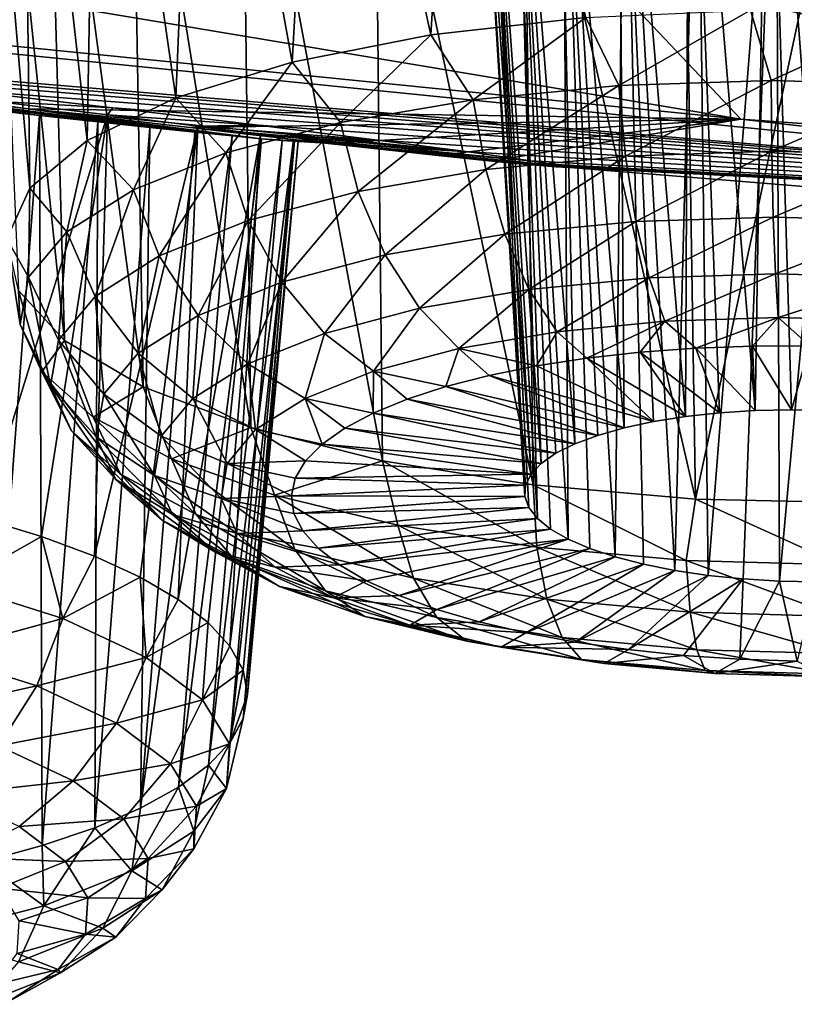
# Model space of a CAD drawing. Header units: metres. Extents: x -92 to 264, y -100 to 50.
# Tile 398 of 656: x 185.43 to 186.82, y -28.74 to -26.98. Entities that reach past the tile are written whole.
import ezdxf

# ---------------------------------------------------------------- set-up
doc = ezdxf.new("R2010")
doc.units = ezdxf.units.M
doc.layers.add('solid_21062050_01', color=7, linetype='CONTINUOUS')

msp = doc.modelspace()

# ---------------------------------------------------------------- linework, layer by layer
at = {"layer": 'solid_21062050_01'}
for points in [[(185.748489, -26.128429, 202.562164), (185.968521, -26.118776, 202.364853), (185.915695, -27.054358, 202.18454)], [(185.968521, -26.118776, 202.364853), (186.164124, -27.005592, 202.024109), (185.915695, -27.054358, 202.18454)], [(185.968521, -26.118776, 202.364853), (186.21933, -26.117603, 202.213898), (186.164124, -27.005592, 202.024109)], [(186.21933, -26.117603, 202.213898), (186.441971, -26.974184, 201.916199), (186.164124, -27.005592, 202.024109)], [(185.567154, -26.146442, 202.800995), (185.748489, -26.128429, 202.562164), (185.707535, -27.118345, 202.390472)], [(185.748489, -26.128429, 202.562164), (185.915695, -27.054358, 202.18454), (185.707535, -27.118345, 202.390472)], [(185.43277, -26.172544, 203.074738), (185.567154, -26.146442, 202.800995), (185.548767, -27.194761, 202.632935)], [(185.567154, -26.146442, 202.800995), (185.707535, -27.118345, 202.390472), (185.548767, -27.194761, 202.632935)], [(185.35376, -26.205732, 203.371307), (185.43277, -26.172544, 203.074738), (185.44632, -27.280266, 202.901306)], [(185.43277, -26.172544, 203.074738), (185.548767, -27.194761, 202.632935), (185.44632, -27.280266, 202.901306)], [(185.35376, -26.205732, 203.371307), (185.44632, -27.280266, 202.901306), (185.404678, -27.37112, 203.183884)], [(186.307297, -26.276623, 203.303757), (186.255814, -26.291506, 203.445511), (186.362167, -27.77314, 202.926529)], [(186.390289, -26.266417, 203.179047), (186.307297, -26.276623, 203.303757), (186.422424, -27.738194, 202.816132)], [(186.307297, -26.276623, 203.303757), (186.388504, -27.755016, 202.869461), (186.422424, -27.738194, 202.816132)], [(186.307297, -26.276623, 203.303757), (186.362167, -27.77314, 202.926529), (186.388504, -27.755016, 202.869461)], [(186.4991, -26.261349, 203.078262), (186.390289, -26.266417, 203.179047), (186.510574, -27.709579, 202.724228)], [(186.390289, -26.266417, 203.179047), (186.463348, -27.722961, 202.767441), (186.510574, -27.709579, 202.724228)], [(186.390289, -26.266417, 203.179047), (186.422424, -27.738194, 202.816132), (186.463348, -27.722961, 202.767441)], [(186.4991, -26.261349, 203.078262), (186.563309, -27.698277, 202.687225), (186.620636, -27.689245, 202.657074)], [(186.627289, -26.261614, 203.006393), (186.4991, -26.261349, 203.078262), (186.620636, -27.689245, 202.657074)], [(186.4991, -26.261349, 203.078262), (186.510574, -27.709579, 202.724228), (186.563309, -27.698277, 202.687225)], [(186.627289, -26.261614, 203.006393), (186.620636, -27.689245, 202.657074), (186.68158, -27.682642, 202.634293)], [(186.627289, -26.261614, 203.006393), (186.68158, -27.682642, 202.634293), (186.745087, -27.678576, 202.619247)], [(186.767776, -26.26717, 202.966949), (186.627289, -26.261614, 203.006393), (186.745087, -27.678576, 202.619247)], [(186.767776, -26.26717, 202.966949), (186.745087, -27.678576, 202.619247), (186.810104, -27.677118, 202.612228)], [(186.767776, -26.26717, 202.966949), (186.810104, -27.677118, 202.612228), (186.875488, -27.678295, 202.613327)], [(186.912888, -26.277699, 202.961975), (186.767776, -26.26717, 202.966949), (186.875488, -27.678295, 202.613327)], [(185.375748, -26.287018, 203.976608), (185.425644, -27.463356, 203.468277), (185.508301, -27.552942, 203.742096)], [(185.474808, -26.33182, 204.260406), (185.375748, -26.287018, 203.976608), (185.508301, -27.552942, 203.742096)], [(186.255814, -26.291506, 203.445511), (186.239685, -26.310093, 203.595078), (186.343887, -27.792257, 202.986343)], [(186.255814, -26.291506, 203.445511), (186.343887, -27.792257, 202.986343), (186.362167, -27.77314, 202.926529)], [(186.239685, -26.310093, 203.595078), (186.333939, -27.812037, 203.047897), (186.343887, -27.792257, 202.986343)], [(186.239685, -26.310093, 203.595078), (186.332535, -27.83214, 203.110123), (186.333939, -27.812037, 203.047897)], [(186.239685, -26.310093, 203.595078), (186.259811, -26.331219, 203.742783), (186.332535, -27.83214, 203.110123)], [(185.474808, -26.33182, 204.260406), (185.508301, -27.552942, 203.742096), (185.649063, -27.63596, 203.993347)], [(185.62709, -26.377054, 204.516449), (185.474808, -26.33182, 204.260406), (185.649063, -27.63596, 203.993347)], [(186.259811, -26.331219, 203.742783), (186.339661, -27.852224, 203.171951), (186.332535, -27.83214, 203.110123)], [(186.259811, -26.331219, 203.742783), (186.355225, -27.871946, 203.23233), (186.339661, -27.852224, 203.171951)], [(186.259811, -26.331219, 203.742783), (186.314499, -26.353582, 203.879776), (186.355225, -27.871946, 203.23233)], [(181.964432, -26.361462, 223.280502), (182.433807, -26.725294, 219.549911), (186.719757, -27.156485, 220.747589)], [(186.372299, -26.788834, 224.467575), (181.964432, -26.361462, 223.280502), (186.719757, -27.156485, 220.747589)], [(186.314499, -26.353582, 203.879776), (186.378937, -27.890968, 203.290237), (186.355225, -27.871946, 203.23233)], [(186.314499, -26.353582, 203.879776), (186.4104, -27.908966, 203.344666), (186.378937, -27.890968, 203.290237)], [(186.314499, -26.353582, 203.879776), (186.400009, -26.375856, 203.998123), (186.4104, -27.908966, 203.344666)], [(185.62709, -26.377054, 204.516449), (185.649063, -27.63596, 203.993347), (185.841751, -27.708784, 204.211075)], [(185.825974, -26.421064, 204.735214), (185.62709, -26.377054, 204.516449), (185.841751, -27.708784, 204.211075)], [(186.400009, -26.375856, 203.998123), (186.449081, -27.925632, 203.394699), (186.4104, -27.908966, 203.344666)], [(186.400009, -26.375856, 203.998123), (186.494308, -27.94068, 203.439484), (186.449081, -27.925632, 203.394699)], [(186.400009, -26.375856, 203.998123), (186.511017, -26.396818, 204.0914), (186.494308, -27.94068, 203.439484)], [(186.511017, -26.396818, 204.0914), (186.545319, -27.953854, 203.478241), (186.494308, -27.94068, 203.439484)], [(186.511017, -26.396818, 204.0914), (186.601242, -27.964926, 203.5103), (186.545319, -27.953854, 203.478241)], [(186.511017, -26.396818, 204.0914), (186.641098, -26.415314, 204.154648), (186.601242, -27.964926, 203.5103)], [(186.641098, -26.415314, 204.154648), (186.661118, -27.973707, 203.535141), (186.601242, -27.964926, 203.5103)], [(186.78299, -26.430351, 204.18454), (186.661118, -27.973707, 203.535141), (186.641098, -26.415314, 204.154648)], [(185.825974, -26.421064, 204.735214), (185.841751, -27.708784, 204.211075), (186.077942, -27.76823, 204.385727)], [(186.063461, -26.462265, 204.90892), (185.825974, -26.421064, 204.735214), (186.077942, -27.76823, 204.385727)], [(186.78299, -26.430351, 204.18454), (186.723907, -27.980049, 203.552307), (186.661118, -27.973707, 203.535141)], [(186.78299, -26.430351, 204.18454), (186.788544, -27.983841, 203.561523), (186.723907, -27.980049, 203.552307)], [(186.78299, -26.430351, 204.18454), (186.92897, -26.441076, 204.179291), (186.788544, -27.983841, 203.561523)], [(186.92897, -26.441076, 204.179291), (186.853928, -27.985018, 203.562637), (186.788544, -27.983841, 203.561523)], [(186.063461, -26.462265, 204.90892), (186.347336, -27.811703, 204.509705), (186.330475, -26.499195, 205.031479)], [(186.063461, -26.462265, 204.90892), (186.077942, -27.76823, 204.385727), (186.347336, -27.811703, 204.509705)], [(190.330307, -26.473469, 228.840424), (186.372299, -26.788834, 224.467575), (190.866577, -27.096048, 225.320892)], [(186.330475, -26.499195, 205.031479), (186.347336, -27.811703, 204.509705), (186.638153, -27.837299, 204.577576)], [(186.617188, -26.530535, 205.098541), (186.330475, -26.499195, 205.031479), (186.638153, -27.837299, 204.577576)], [(186.913132, -26.555099, 205.107513), (186.617188, -26.530535, 205.098541), (186.638153, -27.837299, 204.577576)], [(186.913132, -26.555099, 205.107513), (186.638153, -27.837299, 204.577576), (186.937668, -27.843903, 204.586365)], [(189.745895, -27.197973, 209.440659), (186.429916, -26.875292, 208.544373), (188.372284, -26.643406, 204.947784)], [(185.442963, -27.13801, 217.785263), (186.719757, -27.156485, 220.747589), (182.433807, -26.725294, 219.549911)], [(185.124756, -27.101055, 217.962631), (185.442963, -27.13801, 217.785263), (182.433807, -26.725294, 219.549911)], [(186.372299, -26.788834, 224.467575), (186.719757, -27.156485, 220.747589), (191.096008, -27.466589, 221.608932)], [(190.866577, -27.096048, 225.320892), (186.372299, -26.788834, 224.467575), (191.096008, -27.466589, 221.608932)], [(188.480667, -27.348284, 213.223099), (184.763245, -26.973919, 212.183273), (186.429916, -26.875292, 208.544373)], [(188.480667, -27.348284, 213.223099), (186.429916, -26.875292, 208.544373), (189.745895, -27.197973, 209.440659)], [(186.500809, -27.096478, 201.886887), (186.441971, -26.974184, 201.916199), (186.737106, -26.961504, 201.86554)], [(186.774185, -27.087557, 201.848694), (186.500809, -27.096478, 201.886887), (186.737106, -26.961504, 201.86554)], [(186.774185, -27.087557, 201.848694), (186.737106, -26.961504, 201.86554), (187.036621, -26.968107, 201.874344)], [(184.32901, -26.996941, 213.906174), (184.763245, -26.973919, 212.183273), (188.480667, -27.348284, 213.223099)], [(186.240326, -27.121725, 201.975067), (186.164124, -27.005592, 202.024109), (186.441971, -26.974184, 201.916199)], [(186.500809, -27.096478, 201.886887), (186.240326, -27.121725, 201.975067), (186.441971, -26.974184, 201.916199)], [(187.049927, -27.095304, 201.861954), (186.774185, -27.087557, 201.848694), (187.036621, -26.968107, 201.874344)], [(184.672882, -27.033237, 213.916946), (184.32901, -26.996941, 213.906174), (188.480667, -27.348284, 213.223099)], [(186.002731, -27.162329, 202.109848), (185.915695, -27.054358, 202.18454), (186.164124, -27.005592, 202.024109)], [(186.240326, -27.121725, 201.975067), (186.002731, -27.162329, 202.109848), (186.164124, -27.005592, 202.024109)], [(184.996658, -27.068401, 213.986954), (184.672882, -27.033237, 213.916946), (188.480667, -27.348284, 213.223099)], [(185.303772, -27.102671, 214.109604), (184.996658, -27.068401, 213.986954), (188.480667, -27.348284, 213.223099)], [(185.797134, -27.216728, 202.286041), (185.707535, -27.118345, 202.390472), (185.915695, -27.054358, 202.18454)], [(186.002731, -27.162329, 202.109848), (185.797134, -27.216728, 202.286041), (185.915695, -27.054358, 202.18454)], [(186.512741, -27.222645, 201.903168), (186.500809, -27.096478, 201.886887), (186.774185, -27.087557, 201.848694)], [(186.512741, -27.222645, 201.903168), (186.774185, -27.087557, 201.848694), (186.775253, -27.214077, 201.866486)], [(186.775253, -27.214077, 201.866486), (186.774185, -27.087557, 201.848694), (187.049927, -27.095304, 201.861954)], [(185.741562, -27.179817, 216.633926), (185.442963, -27.13801, 217.785263), (185.124756, -27.101055, 217.962631)], [(185.463455, -27.14979, 217.023178), (185.124756, -27.101055, 217.962631), (185.348785, -27.137075, 217.131073)], [(185.567978, -27.161257, 216.903534), (185.124756, -27.101055, 217.962631), (185.463455, -27.14979, 217.023178)], [(185.661072, -27.171322, 216.773315), (185.124756, -27.101055, 217.962631), (185.567978, -27.161257, 216.903534)], [(185.741562, -27.179817, 216.633926), (185.124756, -27.101055, 217.962631), (185.661072, -27.171322, 216.773315)], [(185.594849, -27.136255, 214.292725), (185.303772, -27.102671, 214.109604), (188.480667, -27.348284, 213.223099)], [(185.380981, -27.124342, 214.670135), (185.303772, -27.102671, 214.109604), (185.594849, -27.136255, 214.292725)], [(186.262589, -27.246889, 201.987839), (186.240326, -27.121725, 201.975067), (186.500809, -27.096478, 201.886887)], [(186.262589, -27.246889, 201.987839), (186.500809, -27.096478, 201.886887), (186.512741, -27.222645, 201.903168)], [(186.775253, -27.214077, 201.866486), (187.049927, -27.095304, 201.861954), (187.040054, -27.221518, 201.879227)], [(185.631485, -27.282833, 202.496872), (185.548767, -27.194761, 202.632935), (185.707535, -27.118345, 202.390472)], [(185.797134, -27.216728, 202.286041), (185.631485, -27.282833, 202.496872), (185.707535, -27.118345, 202.390472)], [(186.034424, -27.285881, 202.117264), (186.002731, -27.162329, 202.109848), (186.240326, -27.121725, 201.975067)], [(186.034424, -27.285881, 202.117264), (186.240326, -27.121725, 201.975067), (186.262589, -27.246889, 201.987839)], [(185.463455, -27.14979, 217.023178), (185.348785, -27.137075, 217.131073), (185.361923, -28.486586, 216.554077)], [(185.380981, -27.124342, 214.670135), (185.585373, -27.148849, 214.879684), (185.360947, -27.871931, 214.51268)], [(185.380981, -27.124342, 214.670135), (185.594849, -27.136255, 214.292725), (185.585373, -27.148849, 214.879684)], [(185.442963, -27.13801, 217.785263), (186.231964, -27.215298, 215.116058), (185.732544, -27.171516, 217.548645)], [(185.860901, -27.191645, 216.333786), (186.231964, -27.215298, 215.116058), (185.442963, -27.13801, 217.785263)], [(185.442963, -27.13801, 217.785263), (185.732544, -27.171516, 217.548645), (186.719757, -27.156485, 220.747589)], [(185.808456, -27.186623, 216.486801), (185.442963, -27.13801, 217.785263), (185.741562, -27.179817, 216.633926)], [(185.860901, -27.191645, 216.333786), (185.442963, -27.13801, 217.785263), (185.808456, -27.186623, 216.486801)], [(185.585373, -27.148849, 214.879684), (185.594849, -27.136255, 214.292725), (185.854828, -27.16733, 214.529617)], [(185.854828, -27.16733, 214.529617), (185.594849, -27.136255, 214.292725), (188.480667, -27.348284, 213.223099)], [(185.585373, -27.148849, 214.879684), (185.467148, -27.90428, 214.613754), (185.360947, -27.871931, 214.51268)], [(185.463455, -27.14979, 217.023178), (185.361923, -28.486586, 216.554077), (185.468018, -28.457716, 216.451843)], [(185.567978, -27.161257, 216.903534), (185.463455, -27.14979, 217.023178), (185.468018, -28.457716, 216.451843)], [(185.585373, -27.148849, 214.879684), (185.561661, -27.939468, 214.724976), (185.467148, -27.90428, 214.613754)], [(185.585373, -27.148849, 214.879684), (185.746704, -27.169106, 215.127289), (185.561661, -27.939468, 214.724976)], [(185.585373, -27.148849, 214.879684), (185.854828, -27.16733, 214.529617), (185.746704, -27.169106, 215.127289)], [(185.732544, -27.171516, 217.548645), (185.980728, -27.199833, 217.260101), (186.719757, -27.156485, 220.747589)], [(185.980728, -27.199833, 217.260101), (186.177719, -27.221622, 216.929062), (186.719757, -27.156485, 220.747589)], [(186.177719, -27.221622, 216.929062), (186.273376, -27.231682, 216.699249), (186.719757, -27.156485, 220.747589)], [(186.719757, -27.156485, 220.747589), (186.273376, -27.231682, 216.699249), (190.120926, -27.544067, 217.566162)], [(191.096008, -27.466589, 221.608932), (186.719757, -27.156485, 220.747589), (190.120926, -27.544067, 217.566162)], [(185.567978, -27.161257, 216.903534), (185.468018, -28.457716, 216.451843), (185.562439, -28.425625, 216.3396)], [(185.746704, -27.169106, 215.127289), (185.643478, -27.977112, 214.845108), (185.561661, -27.939468, 214.724976)], [(185.661072, -27.171322, 216.773315), (185.567978, -27.161257, 216.903534), (185.562439, -28.425625, 216.3396)], [(185.661072, -27.171322, 216.773315), (185.562439, -28.425625, 216.3396), (185.644135, -28.390661, 216.218597)], [(185.746704, -27.169106, 215.127289), (185.7117, -28.016798, 214.972824), (185.643478, -27.977112, 214.845108)], [(185.741562, -27.179817, 216.633926), (185.661072, -27.171322, 216.773315), (185.644135, -28.390661, 216.218597)], [(185.746704, -27.169106, 215.127289), (185.85939, -27.184275, 215.405304), (185.7117, -28.016798, 214.972824)], [(185.732544, -27.171516, 217.548645), (186.231964, -27.215298, 215.116058), (186.342987, -27.231003, 215.45578)], [(185.732544, -27.171516, 217.548645), (186.342987, -27.231003, 215.45578), (185.980728, -27.199833, 217.260101)], [(185.746704, -27.169106, 215.127289), (185.854828, -27.16733, 214.529617), (186.068619, -27.193916, 214.806198)], [(185.746704, -27.169106, 215.127289), (186.068619, -27.193916, 214.806198), (185.85939, -27.184275, 215.405304)], [(185.83699, -27.338121, 202.286469), (185.797134, -27.216728, 202.286041), (186.002731, -27.162329, 202.109848)], [(185.83699, -27.338121, 202.286469), (186.002731, -27.162329, 202.109848), (186.034424, -27.285881, 202.117264)], [(186.068619, -27.193916, 214.806198), (185.854828, -27.16733, 214.529617), (188.480667, -27.348284, 213.223099)], [(185.808456, -27.186623, 216.486801), (185.741562, -27.179817, 216.633926), (185.644135, -28.390661, 216.218597)], [(185.808456, -27.186623, 216.486801), (185.644135, -28.390661, 216.218597), (185.712234, -28.353209, 216.090118)], [(185.85939, -27.184275, 215.405304), (185.765564, -28.05809, 215.10675), (185.7117, -28.016798, 214.972824)], [(185.860901, -27.191645, 216.333786), (185.808456, -27.186623, 216.486801), (185.712234, -28.353209, 216.090118)], [(185.860901, -27.191645, 216.333786), (185.712234, -28.353209, 216.090118), (185.765961, -28.313679, 215.955612)], [(185.85939, -27.184275, 215.405304), (185.804474, -28.10054, 215.245407), (185.765564, -28.05809, 215.10675)], [(185.898224, -27.194832, 216.177078), (185.860901, -27.191645, 216.333786), (185.765961, -28.313679, 215.955612)], [(185.85939, -27.184275, 215.405304), (185.918625, -27.193548, 215.705643), (185.804474, -28.10054, 215.245407)], [(185.918625, -27.193548, 215.705643), (185.828033, -28.143679, 215.387283), (185.804474, -28.10054, 215.245407)], [(185.918625, -27.193548, 215.705643), (185.835953, -28.187035, 215.530807), (185.828033, -28.143679, 215.387283)], [(185.918625, -27.193548, 215.705643), (185.926834, -27.195732, 215.861328), (185.835953, -28.187035, 215.530807)], [(185.85939, -27.184275, 215.405304), (186.068619, -27.193916, 214.806198), (185.918625, -27.193548, 215.705643)], [(185.898224, -27.194832, 216.177078), (186.231964, -27.215298, 215.116058), (185.860901, -27.191645, 216.333786)], [(185.918625, -27.193548, 215.705643), (186.068619, -27.193916, 214.806198), (186.231964, -27.215298, 215.116058)], [(185.918625, -27.193548, 215.705643), (186.231964, -27.215298, 215.116058), (185.926834, -27.195732, 215.861328)], [(186.231964, -27.215298, 215.116058), (186.068619, -27.193916, 214.806198), (188.480667, -27.348284, 213.223099)], [(185.5121, -27.358101, 202.734253), (185.44632, -27.280266, 202.901306), (185.548767, -27.194761, 202.632935)], [(185.631485, -27.282833, 202.496872), (185.5121, -27.358101, 202.734253), (185.548767, -27.194761, 202.632935)], [(185.898224, -27.194832, 216.177078), (185.765961, -28.313679, 215.955612), (185.804749, -28.272503, 215.816544)], [(185.920151, -27.196178, 216.018951), (185.898224, -27.194832, 216.177078), (185.804749, -28.272503, 215.816544)], [(185.920151, -27.196178, 216.018951), (185.804749, -28.272503, 215.816544), (185.828171, -28.230133, 215.674423)], [(185.926834, -27.195732, 215.861328), (185.828171, -28.230133, 215.674423), (185.835953, -28.187035, 215.530807)], [(185.926834, -27.195732, 215.861328), (185.920151, -27.196178, 216.018951), (185.828171, -28.230133, 215.674423)], [(185.920151, -27.196178, 216.018951), (186.231964, -27.215298, 215.116058), (185.898224, -27.194832, 216.177078)], [(185.926834, -27.195732, 215.861328), (186.231964, -27.215298, 215.116058), (185.920151, -27.196178, 216.018951)], [(185.980728, -27.199833, 217.260101), (186.342987, -27.231003, 215.45578), (186.396393, -27.240133, 215.816559)], [(185.980728, -27.199833, 217.260101), (186.396393, -27.240133, 215.816559), (186.177719, -27.221622, 216.929062)], [(185.677902, -27.401604, 202.488937), (185.631485, -27.282833, 202.496872), (185.797134, -27.216728, 202.286041)], [(185.677902, -27.401604, 202.488937), (185.797134, -27.216728, 202.286041), (185.83699, -27.338121, 202.286469)], [(186.177719, -27.221622, 216.929062), (186.396393, -27.240133, 215.816559), (186.388443, -27.24198, 216.190918)], [(186.177719, -27.221622, 216.929062), (186.388443, -27.24198, 216.190918), (186.273376, -27.231682, 216.699249)], [(186.342987, -27.231003, 215.45578), (186.231964, -27.215298, 215.116058), (188.480667, -27.348284, 213.223099)], [(186.262589, -27.246889, 201.987839), (186.512741, -27.222645, 201.903168), (186.2966, -27.362745, 202.029617)], [(186.512741, -27.222645, 201.903168), (186.531372, -27.339991, 201.95015), (186.2966, -27.362745, 202.029617)], [(186.512741, -27.222645, 201.903168), (186.775253, -27.214077, 201.866486), (186.531372, -27.339991, 201.95015)], [(186.775253, -27.214077, 201.866486), (186.77774, -27.331951, 201.915726), (186.531372, -27.339991, 201.95015)], [(186.775253, -27.214077, 201.866486), (187.040054, -27.221518, 201.879227), (186.77774, -27.331951, 201.915726)], [(187.040054, -27.221518, 201.879227), (187.02626, -27.338932, 201.927673), (186.77774, -27.331951, 201.915726)], [(186.034424, -27.285881, 202.117264), (186.262589, -27.246889, 201.987839), (186.082474, -27.39934, 202.151077)], [(186.262589, -27.246889, 201.987839), (186.2966, -27.362745, 202.029617), (186.082474, -27.39934, 202.151077)], [(186.273376, -27.231682, 216.699249), (186.315384, -27.235857, 216.567108), (188.480667, -27.348284, 213.223099)], [(190.120926, -27.544067, 217.566162), (186.273376, -27.231682, 216.699249), (188.480667, -27.348284, 213.223099)], [(186.273376, -27.231682, 216.699249), (186.388443, -27.24198, 216.190918), (186.315384, -27.235857, 216.567108)], [(186.315384, -27.235857, 216.567108), (186.388443, -27.24198, 216.190918), (188.480667, -27.348284, 213.223099)], [(186.396393, -27.240133, 215.816559), (186.342987, -27.231003, 215.45578), (188.480667, -27.348284, 213.223099)], [(186.388443, -27.24198, 216.190918), (186.396393, -27.240133, 215.816559), (188.480667, -27.348284, 213.223099)], [(185.443588, -27.439642, 202.989059), (185.404678, -27.37112, 203.183884), (185.44632, -27.280266, 202.901306)], [(185.5121, -27.358101, 202.734253), (185.443588, -27.439642, 202.989059), (185.44632, -27.280266, 202.901306)], [(185.563263, -27.473885, 202.716904), (185.5121, -27.358101, 202.734253), (185.631485, -27.282833, 202.496872)], [(185.563263, -27.473885, 202.716904), (185.631485, -27.282833, 202.496872), (185.677902, -27.401604, 202.488937)], [(185.83699, -27.338121, 202.286469), (186.034424, -27.285881, 202.117264), (185.897186, -27.448366, 202.309875)], [(186.034424, -27.285881, 202.117264), (186.082474, -27.39934, 202.151077), (185.897186, -27.448366, 202.309875)], [(186.531372, -27.339991, 201.95015), (186.77774, -27.331951, 201.915726), (186.555496, -27.440855, 202.02478)], [(186.77774, -27.331951, 201.915726), (186.781479, -27.433479, 201.993195), (186.555496, -27.440855, 202.02478)], [(186.77774, -27.331951, 201.915726), (187.02626, -27.338932, 201.927673), (186.781479, -27.433479, 201.993195)], [(185.677902, -27.401604, 202.488937), (185.83699, -27.338121, 202.286469), (185.747879, -27.507944, 202.499893)], [(185.83699, -27.338121, 202.286469), (185.897186, -27.448366, 202.309875), (185.747879, -27.507944, 202.499893)], [(186.2966, -27.362745, 202.029617), (186.531372, -27.339991, 201.95015), (186.340149, -27.461727, 202.097672)], [(186.531372, -27.339991, 201.95015), (186.555496, -27.440855, 202.02478), (186.340149, -27.461727, 202.097672)], [(187.02626, -27.338932, 201.927673), (187.00943, -27.439884, 202.004166), (186.781479, -27.433479, 201.993195)], [(185.497482, -27.552191, 202.961594), (185.443588, -27.439642, 202.989059), (185.5121, -27.358101, 202.734253)], [(185.497482, -27.552191, 202.961594), (185.5121, -27.358101, 202.734253), (185.563263, -27.473885, 202.716904)], [(186.082474, -27.39934, 202.151077), (186.2966, -27.362745, 202.029617), (186.143738, -27.495293, 202.209091)], [(186.2966, -27.362745, 202.029617), (186.340149, -27.461727, 202.097672), (186.143738, -27.495293, 202.209091)], [(185.428589, -27.524323, 203.251495), (185.425644, -27.463356, 203.468277), (185.404678, -27.37112, 203.183884)], [(185.443588, -27.439642, 202.989059), (185.428589, -27.524323, 203.251495), (185.404678, -27.37112, 203.183884)], [(185.563263, -27.473885, 202.716904), (185.677902, -27.401604, 202.488937), (185.640289, -27.575781, 202.713837)], [(185.677902, -27.401604, 202.488937), (185.747879, -27.507944, 202.499893), (185.640289, -27.575781, 202.713837)], [(185.897186, -27.448366, 202.309875), (186.082474, -27.39934, 202.151077), (185.973785, -27.540264, 202.354736)], [(186.082474, -27.39934, 202.151077), (186.143738, -27.495293, 202.209091), (185.973785, -27.540264, 202.354736)], [(185.483078, -27.633509, 203.213608), (185.428589, -27.524323, 203.251495), (185.443588, -27.439642, 202.989059)], [(185.483078, -27.633509, 203.213608), (185.443588, -27.439642, 202.989059), (185.497482, -27.552191, 202.961594)], [(186.340149, -27.461727, 202.097672), (186.555496, -27.440855, 202.02478), (186.390396, -27.537373, 202.187546)], [(186.555496, -27.440855, 202.02478), (186.583527, -27.518652, 202.122177), (186.390396, -27.537373, 202.187546)], [(186.555496, -27.440855, 202.02478), (186.781479, -27.433479, 201.993195), (186.583527, -27.518652, 202.122177)], [(186.781479, -27.433479, 201.993195), (186.786224, -27.512037, 202.093857), (186.583527, -27.518652, 202.122177)], [(186.781479, -27.433479, 201.993195), (187.00943, -27.439884, 202.004166), (186.786224, -27.512037, 202.093857)], [(187.00943, -27.439884, 202.004166), (186.990662, -27.517782, 202.103683), (186.786224, -27.512037, 202.093857)], [(185.747879, -27.507944, 202.499893), (185.897186, -27.448366, 202.309875), (185.836838, -27.594912, 202.529037)], [(185.897186, -27.448366, 202.309875), (185.973785, -27.540264, 202.354736), (185.836838, -27.594912, 202.529037)], [(185.467682, -27.608887, 203.511475), (185.508301, -27.552942, 203.742096), (185.425644, -27.463356, 203.468277)], [(185.428589, -27.524323, 203.251495), (185.467682, -27.608887, 203.511475), (185.425644, -27.463356, 203.468277)], [(185.497482, -27.552191, 202.961594), (185.563263, -27.473885, 202.716904), (185.578552, -27.649269, 202.943481)], [(185.563263, -27.473885, 202.716904), (185.640289, -27.575781, 202.713837), (185.578552, -27.649269, 202.943481)], [(186.143738, -27.495293, 202.209091), (186.340149, -27.461727, 202.097672), (186.214218, -27.567478, 202.287476)], [(186.340149, -27.461727, 202.097672), (186.390396, -27.537373, 202.187546), (186.214218, -27.567478, 202.287476)], [(185.640289, -27.575781, 202.713837), (185.747879, -27.507944, 202.499893), (185.738144, -27.657135, 202.725281)], [(185.747879, -27.507944, 202.499893), (185.836838, -27.594912, 202.529037), (185.738144, -27.657135, 202.725281)], [(185.973785, -27.540264, 202.354736), (186.143738, -27.495293, 202.209091), (186.061783, -27.607813, 202.418121)], [(186.143738, -27.495293, 202.209091), (186.214218, -27.567478, 202.287476), (186.061783, -27.607813, 202.418121)], [(186.583527, -27.518652, 202.122177), (186.786224, -27.512037, 202.093857), (186.638687, -27.566774, 202.230286)], [(186.786224, -27.512037, 202.093857), (186.740326, -27.563009, 202.214691), (186.638687, -27.566774, 202.230286)], [(186.786224, -27.512037, 202.093857), (186.843094, -27.56279, 202.210022), (186.740326, -27.563009, 202.214691)], [(186.786224, -27.512037, 202.093857), (186.990662, -27.517782, 202.103683), (186.843094, -27.56279, 202.210022)], [(185.520599, -27.714718, 203.463272), (185.467682, -27.608887, 203.511475), (185.428589, -27.524323, 203.251495)], [(185.520599, -27.714718, 203.463272), (185.428589, -27.524323, 203.251495), (185.483078, -27.633509, 203.213608)], [(186.390396, -27.537373, 202.187546), (186.583527, -27.518652, 202.122177), (186.44397, -27.584707, 202.293289)], [(186.583527, -27.518652, 202.122177), (186.53949, -27.574038, 202.256592), (186.44397, -27.584707, 202.293289)], [(186.583527, -27.518652, 202.122177), (186.638687, -27.566774, 202.230286), (186.53949, -27.574038, 202.256592)], [(185.836838, -27.594912, 202.529037), (185.973785, -27.540264, 202.354736), (185.93895, -27.656826, 202.574448)], [(185.973785, -27.540264, 202.354736), (186.061783, -27.607813, 202.418121), (185.93895, -27.656826, 202.574448)], [(186.214218, -27.567478, 202.287476), (186.390396, -27.537373, 202.187546), (186.353333, -27.59865, 202.33992)], [(186.390396, -27.537373, 202.187546), (186.44397, -27.584707, 202.293289), (186.353333, -27.59865, 202.33992)], [(185.467682, -27.608887, 203.511475), (185.559341, -27.690084, 203.759003), (185.508301, -27.552942, 203.742096)], [(185.483078, -27.633509, 203.213608), (185.497482, -27.552191, 202.961594), (185.565033, -27.725588, 203.180008)], [(185.497482, -27.552191, 202.961594), (185.578552, -27.649269, 202.943481), (185.565033, -27.725588, 203.180008)], [(185.559341, -27.690084, 203.759003), (185.649063, -27.63596, 203.993347), (185.508301, -27.552942, 203.742096)], [(186.740326, -27.563009, 202.214691), (186.745087, -27.678576, 202.619247), (186.638687, -27.566774, 202.230286)], [(186.843094, -27.56279, 202.210022), (186.810104, -27.677118, 202.612228), (186.740326, -27.563009, 202.214691)], [(186.740326, -27.563009, 202.214691), (186.810104, -27.677118, 202.612228), (186.745087, -27.678576, 202.619247)], [(186.843094, -27.56279, 202.210022), (186.875488, -27.678295, 202.613327), (186.810104, -27.677118, 202.612228)], [(185.578552, -27.649269, 202.943481), (185.640289, -27.575781, 202.713837), (185.681503, -27.724543, 202.935913)], [(185.640289, -27.575781, 202.713837), (185.738144, -27.657135, 202.725281), (185.681503, -27.724543, 202.935913)], [(186.061783, -27.607813, 202.418121), (186.214218, -27.567478, 202.287476), (186.191162, -27.635612, 202.46051)], [(186.214218, -27.567478, 202.287476), (186.268707, -27.61569, 202.395889), (186.191162, -27.635612, 202.46051)], [(186.214218, -27.567478, 202.287476), (186.353333, -27.59865, 202.33992), (186.268707, -27.61569, 202.395889)], [(186.53949, -27.574038, 202.256592), (186.620636, -27.689245, 202.657074), (186.44397, -27.584707, 202.293289)], [(186.638687, -27.566774, 202.230286), (186.68158, -27.682642, 202.634293), (186.53949, -27.574038, 202.256592)], [(186.53949, -27.574038, 202.256592), (186.68158, -27.682642, 202.634293), (186.620636, -27.689245, 202.657074)], [(186.638687, -27.566774, 202.230286), (186.745087, -27.678576, 202.619247), (186.68158, -27.682642, 202.634293)], [(185.738144, -27.657135, 202.725281), (185.836838, -27.594912, 202.529037), (185.850433, -27.712635, 202.750458)], [(185.836838, -27.594912, 202.529037), (185.93895, -27.656826, 202.574448), (185.850433, -27.712635, 202.750458)], [(186.353333, -27.59865, 202.33992), (186.563309, -27.698277, 202.687225), (186.268707, -27.61569, 202.395889)], [(186.44397, -27.584707, 202.293289), (186.563309, -27.698277, 202.687225), (186.353333, -27.59865, 202.33992)], [(186.44397, -27.584707, 202.293289), (186.620636, -27.689245, 202.657074), (186.563309, -27.698277, 202.687225)], [(185.608627, -27.792694, 203.700989), (185.559341, -27.690084, 203.759003), (185.467682, -27.608887, 203.511475)], [(185.608627, -27.792694, 203.700989), (185.467682, -27.608887, 203.511475), (185.520599, -27.714718, 203.463272)], [(185.93895, -27.656826, 202.574448), (186.061783, -27.607813, 202.418121), (186.061111, -27.683071, 202.612305)], [(186.061783, -27.607813, 202.418121), (186.121674, -27.658167, 202.532944), (186.061111, -27.683071, 202.612305)], [(186.061783, -27.607813, 202.418121), (186.191162, -27.635612, 202.46051), (186.121674, -27.658167, 202.532944)], [(186.268707, -27.61569, 202.395889), (186.510574, -27.709579, 202.724228), (186.191162, -27.635612, 202.46051)], [(186.268707, -27.61569, 202.395889), (186.563309, -27.698277, 202.687225), (186.510574, -27.709579, 202.724228)], [(185.483078, -27.633509, 203.213608), (185.565033, -27.725588, 203.180008), (185.60025, -27.801802, 203.414307)], [(185.520599, -27.714718, 203.463272), (185.483078, -27.633509, 203.213608), (185.60025, -27.801802, 203.414307)], [(185.559341, -27.690084, 203.759003), (185.700058, -27.764797, 203.984589), (185.649063, -27.63596, 203.993347)], [(185.565033, -27.725588, 203.180008), (185.578552, -27.649269, 202.943481), (185.669113, -27.794546, 203.152863)], [(185.578552, -27.649269, 202.943481), (185.681503, -27.724543, 202.935913), (185.669113, -27.794546, 203.152863)], [(185.700058, -27.764797, 203.984589), (185.841751, -27.708784, 204.211075), (185.649063, -27.63596, 203.993347)], [(186.191162, -27.635612, 202.46051), (186.463348, -27.722961, 202.767441), (186.121674, -27.658167, 202.532944)], [(186.191162, -27.635612, 202.46051), (186.510574, -27.709579, 202.724228), (186.463348, -27.722961, 202.767441)], [(185.681503, -27.724543, 202.935913), (185.738144, -27.657135, 202.725281), (185.799637, -27.773094, 202.939392)], [(185.738144, -27.657135, 202.725281), (185.850433, -27.712635, 202.750458), (185.799637, -27.773094, 202.939392)], [(185.850433, -27.712635, 202.750458), (185.93895, -27.656826, 202.574448), (185.969727, -27.738647, 202.787704)], [(185.93895, -27.656826, 202.574448), (186.010254, -27.710011, 202.697586), (185.969727, -27.738647, 202.787704)], [(185.93895, -27.656826, 202.574448), (186.061111, -27.683071, 202.612305), (186.010254, -27.710011, 202.697586)], [(186.121674, -27.658167, 202.532944), (186.422424, -27.738194, 202.816132), (186.061111, -27.683071, 202.612305)], [(186.121674, -27.658167, 202.532944), (186.463348, -27.722961, 202.767441), (186.422424, -27.738194, 202.816132)], [(186.061111, -27.683071, 202.612305), (186.388504, -27.755016, 202.869461), (186.010254, -27.710011, 202.697586)], [(186.061111, -27.683071, 202.612305), (186.422424, -27.738194, 202.816132), (186.388504, -27.755016, 202.869461)], [(185.743759, -27.864441, 203.917603), (185.700058, -27.764797, 203.984589), (185.559341, -27.690084, 203.759003)], [(185.743759, -27.864441, 203.917603), (185.559341, -27.690084, 203.759003), (185.608627, -27.792694, 203.700989)], [(185.520599, -27.714718, 203.463272), (185.60025, -27.801802, 203.414307), (185.682861, -27.874983, 203.637405)], [(185.608627, -27.792694, 203.700989), (185.520599, -27.714718, 203.463272), (185.682861, -27.874983, 203.637405)], [(185.700058, -27.764797, 203.984589), (185.88443, -27.830154, 204.179535), (185.841751, -27.708784, 204.211075)], [(185.799637, -27.773094, 202.939392), (185.850433, -27.712635, 202.750458), (185.940033, -27.76862, 202.881546)], [(185.88443, -27.830154, 204.179535), (186.077942, -27.76823, 204.385727), (185.841751, -27.708784, 204.211075)], [(185.850433, -27.712635, 202.750458), (185.969727, -27.738647, 202.787704), (185.940033, -27.76862, 202.881546)], [(186.010254, -27.710011, 202.697586), (186.362167, -27.77314, 202.926529), (185.969727, -27.738647, 202.787704)], [(186.010254, -27.710011, 202.697586), (186.388504, -27.755016, 202.869461), (186.362167, -27.77314, 202.926529)], [(185.565033, -27.725588, 203.180008), (185.669113, -27.794546, 203.152863), (185.701416, -27.864454, 203.367783)], [(185.60025, -27.801802, 203.414307), (185.565033, -27.725588, 203.180008), (185.701416, -27.864454, 203.367783)], [(185.669113, -27.794546, 203.152863), (185.681503, -27.724543, 202.935913), (185.788528, -27.83588, 203.133972)], [(185.681503, -27.724543, 202.935913), (185.799637, -27.773094, 202.939392), (185.788528, -27.83588, 203.133972)], [(185.969727, -27.738647, 202.787704), (186.343887, -27.792257, 202.986343), (185.940033, -27.76862, 202.881546)], [(185.969727, -27.738647, 202.787704), (186.362167, -27.77314, 202.926529), (186.343887, -27.792257, 202.986343)], [(185.920822, -27.927204, 204.104813), (185.88443, -27.830154, 204.179535), (185.700058, -27.764797, 203.984589)], [(185.920822, -27.927204, 204.104813), (185.700058, -27.764797, 203.984589), (185.743759, -27.864441, 203.917603)], [(185.788528, -27.83588, 203.133972), (185.799637, -27.773094, 202.939392), (185.91452, -27.831055, 203.075607)], [(185.799637, -27.773094, 202.939392), (185.940033, -27.76862, 202.881546), (185.921555, -27.799551, 202.977905)], [(185.799637, -27.773094, 202.939392), (185.921555, -27.799551, 202.977905), (185.91452, -27.831055, 203.075607)], [(185.88443, -27.830154, 204.179535), (186.105362, -27.88364, 204.336349), (186.077942, -27.76823, 204.385727)], [(185.940033, -27.76862, 202.881546), (186.343887, -27.792257, 202.986343), (185.921555, -27.799551, 202.977905)], [(186.077942, -27.76823, 204.385727), (186.35437, -27.923204, 204.449036), (186.347336, -27.811703, 204.509705)], [(186.105362, -27.88364, 204.336349), (186.35437, -27.923204, 204.449036), (186.077942, -27.76823, 204.385727)], [(185.608627, -27.792694, 203.700989), (185.682861, -27.874983, 203.637405), (185.809692, -27.942318, 203.840698)], [(185.743759, -27.864441, 203.917603), (185.608627, -27.792694, 203.700989), (185.809692, -27.942318, 203.840698)], [(185.921555, -27.799551, 202.977905), (186.343887, -27.792257, 202.986343), (186.333939, -27.812037, 203.047897)], [(185.60025, -27.801802, 203.414307), (185.701416, -27.864454, 203.367783), (185.777191, -27.93158, 203.572418)], [(185.682861, -27.874983, 203.637405), (185.60025, -27.801802, 203.414307), (185.777191, -27.93158, 203.572418)], [(185.669113, -27.794546, 203.152863), (185.788528, -27.83588, 203.133972), (185.817505, -27.898581, 203.326736)], [(185.701416, -27.864454, 203.367783), (185.669113, -27.794546, 203.152863), (185.817505, -27.898581, 203.326736)], [(185.921555, -27.799551, 202.977905), (186.333939, -27.812037, 203.047897), (185.91452, -27.831055, 203.075607)], [(186.621887, -27.947323, 204.513245), (186.638153, -27.837299, 204.577576), (186.347336, -27.811703, 204.509705)], [(186.35437, -27.923204, 204.449036), (186.621887, -27.947323, 204.513245), (186.347336, -27.811703, 204.509705)], [(185.91452, -27.831055, 203.075607), (186.333939, -27.812037, 203.047897), (186.332535, -27.83214, 203.110123)], [(185.788528, -27.83588, 203.133972), (185.91452, -27.831055, 203.075607), (185.919037, -27.862732, 203.173386)], [(185.788528, -27.83588, 203.133972), (185.919037, -27.862732, 203.173386), (185.935028, -27.894186, 203.27002)], [(185.817505, -27.898581, 203.326736), (185.788528, -27.83588, 203.133972), (185.935028, -27.894186, 203.27002)], [(186.13298, -27.978569, 204.255417), (186.105362, -27.88364, 204.336349), (185.88443, -27.830154, 204.179535)], [(186.13298, -27.978569, 204.255417), (185.88443, -27.830154, 204.179535), (185.920822, -27.927204, 204.104813)], [(185.91452, -27.831055, 203.075607), (186.332535, -27.83214, 203.110123), (185.919037, -27.862732, 203.173386)], [(185.919037, -27.862732, 203.173386), (186.332535, -27.83214, 203.110123), (186.339661, -27.852224, 203.171951)], [(186.621887, -27.947323, 204.513245), (186.897629, -27.95507, 204.526505), (186.638153, -27.837299, 204.577576)], [(186.897629, -27.95507, 204.526505), (186.937668, -27.843903, 204.586365), (186.638153, -27.837299, 204.577576)], [(185.701416, -27.864454, 203.367783), (185.817505, -27.898581, 203.326736), (185.885468, -27.958786, 203.510269)], [(185.777191, -27.93158, 203.572418), (185.701416, -27.864454, 203.367783), (185.885468, -27.958786, 203.510269)], [(185.743759, -27.864441, 203.917603), (185.809692, -27.942318, 203.840698), (185.975845, -28.001221, 204.016403)], [(185.920822, -27.927204, 204.104813), (185.743759, -27.864441, 203.917603), (185.975845, -28.001221, 204.016403)], [(185.919037, -27.862732, 203.173386), (186.339661, -27.852224, 203.171951), (185.935028, -27.894186, 203.27002)], [(185.935028, -27.894186, 203.27002), (186.339661, -27.852224, 203.171951), (186.355225, -27.871946, 203.23233)], [(185.313995, -27.990578, 214.471344), (185.360947, -27.871931, 214.51268), (185.467148, -27.90428, 214.613754)], [(185.682861, -27.874983, 203.637405), (185.777191, -27.93158, 203.572418), (185.893524, -27.993343, 203.758896)], [(185.809692, -27.942318, 203.840698), (185.682861, -27.874983, 203.637405), (185.893524, -27.993343, 203.758896)], [(185.935028, -27.894186, 203.27002), (186.355225, -27.871946, 203.23233), (185.96228, -27.925022, 203.364319)], [(185.96228, -27.925022, 203.364319), (186.355225, -27.871946, 203.23233), (186.378937, -27.890968, 203.290237)], [(185.817505, -27.898581, 203.326736), (185.935028, -27.894186, 203.27002), (185.96228, -27.925022, 203.364319)], [(185.817505, -27.898581, 203.326736), (185.96228, -27.925022, 203.364319), (186.000488, -27.954849, 203.455078)], [(185.885468, -27.958786, 203.510269), (185.817505, -27.898581, 203.326736), (186.000488, -27.954849, 203.455078)], [(185.96228, -27.925022, 203.364319), (186.378937, -27.890968, 203.290237), (186.000488, -27.954849, 203.455078)], [(186.000488, -27.954849, 203.455078), (186.378937, -27.890968, 203.290237), (186.4104, -27.908966, 203.344666)], [(186.105362, -27.88364, 204.336349), (186.372116, -28.016562, 204.363632), (186.35437, -27.923204, 204.449036)], [(186.13298, -27.978569, 204.255417), (186.372116, -28.016562, 204.363632), (186.105362, -27.88364, 204.336349)], [(185.505478, -28.051115, 214.66095), (185.313995, -27.990578, 214.471344), (185.467148, -27.90428, 214.613754)], [(185.505478, -28.051115, 214.66095), (185.467148, -27.90428, 214.613754), (185.561661, -27.939468, 214.724976)], [(186.000488, -27.954849, 203.455078), (186.4104, -27.908966, 203.344666), (186.049133, -27.983295, 203.541138)], [(186.049133, -27.983295, 203.541138), (186.4104, -27.908966, 203.344666), (186.107635, -28.01, 203.62146)], [(186.107635, -28.01, 203.62146), (186.4104, -27.908966, 203.344666), (186.449081, -27.925632, 203.394699)], [(185.777191, -27.93158, 203.572418), (185.885468, -27.958786, 203.510269), (185.989807, -28.014183, 203.677521)], [(185.893524, -27.993343, 203.758896), (185.777191, -27.93158, 203.572418), (185.989807, -28.014183, 203.677521)], [(185.920822, -27.927204, 204.104813), (185.975845, -28.001221, 204.016403), (186.174973, -28.049427, 204.157745)], [(186.13298, -27.978569, 204.255417), (185.920822, -27.927204, 204.104813), (186.174973, -28.049427, 204.157745)], [(186.107635, -28.01, 203.62146), (186.449081, -27.925632, 203.394699), (186.175247, -28.03463, 203.694992)], [(186.175247, -28.03463, 203.694992), (186.449081, -27.925632, 203.394699), (186.494308, -27.94068, 203.439484)], [(186.629013, -28.039722, 204.425278), (186.621887, -27.947323, 204.513245), (186.35437, -27.923204, 204.449036)], [(186.629013, -28.039722, 204.425278), (186.35437, -27.923204, 204.449036), (186.372116, -28.016562, 204.363632)], [(185.505478, -28.051115, 214.66095), (185.561661, -27.939468, 214.724976), (185.643478, -27.977112, 214.845108)], [(185.809692, -27.942318, 203.840698), (185.893524, -27.993343, 203.758896), (186.045944, -28.047371, 203.920059)], [(185.975845, -28.001221, 204.016403), (185.809692, -27.942318, 203.840698), (186.045944, -28.047371, 203.920059)], [(186.175247, -28.03463, 203.694992), (186.494308, -27.94068, 203.439484), (186.251099, -28.056873, 203.760834)], [(186.251099, -28.056873, 203.760834), (186.494308, -27.94068, 203.439484), (186.545319, -27.953854, 203.478241)], [(186.893799, -28.047163, 204.438019), (186.897629, -27.95507, 204.526505), (186.621887, -27.947323, 204.513245)], [(186.893799, -28.047163, 204.438019), (186.621887, -27.947323, 204.513245), (186.629013, -28.039722, 204.425278)], [(185.885468, -27.958786, 203.510269), (186.000488, -27.954849, 203.455078), (186.049133, -27.983295, 203.541138)], [(185.989807, -28.014183, 203.677521), (185.885468, -27.958786, 203.510269), (186.049133, -27.983295, 203.541138)], [(186.251099, -28.056873, 203.760834), (186.545319, -27.953854, 203.478241), (186.334274, -28.076452, 203.818161)], [(186.334274, -28.076452, 203.818161), (186.545319, -27.953854, 203.478241), (186.601242, -27.964926, 203.5103)], [(186.334274, -28.076452, 203.818161), (186.601242, -27.964926, 203.5103), (186.423691, -28.093121, 203.866226)], [(186.423691, -28.093121, 203.866226), (186.601242, -27.964926, 203.5103), (186.661118, -27.973707, 203.535141)], [(185.654465, -28.120621, 214.882889), (185.505478, -28.051115, 214.66095), (185.643478, -27.977112, 214.845108)], [(185.654465, -28.120621, 214.882889), (185.643478, -27.977112, 214.845108), (185.7117, -28.016798, 214.972824)], [(185.989807, -28.014183, 203.677521), (186.049133, -27.983295, 203.541138), (186.107635, -28.01, 203.62146)], [(186.13298, -27.978569, 204.255417), (186.399384, -28.085083, 204.259293), (186.372116, -28.016562, 204.363632)], [(186.13298, -27.978569, 204.255417), (186.174973, -28.049427, 204.157745), (186.399384, -28.085083, 204.259293)], [(186.423691, -28.093121, 203.866226), (186.661118, -27.973707, 203.535141), (186.51825, -28.106667, 203.904449)], [(186.51825, -28.106667, 203.904449), (186.661118, -27.973707, 203.535141), (186.723907, -27.980049, 203.552307)], [(186.616745, -28.116922, 203.932343), (186.51825, -28.106667, 203.904449), (186.723907, -27.980049, 203.552307)], [(186.717957, -28.123756, 203.949554), (186.616745, -28.116922, 203.932343), (186.723907, -27.980049, 203.552307)], [(186.717957, -28.123756, 203.949554), (186.723907, -27.980049, 203.552307), (186.788544, -27.983841, 203.561523)], [(186.820587, -28.127087, 203.955856), (186.717957, -28.123756, 203.949554), (186.788544, -27.983841, 203.561523)], [(186.820587, -28.127087, 203.955856), (186.788544, -27.983841, 203.561523), (186.853928, -27.985018, 203.562637)], [(185.274811, -28.113724, 214.479767), (185.313995, -27.990578, 214.471344), (185.505478, -28.051115, 214.66095)], [(185.893524, -27.993343, 203.758896), (185.989807, -28.014183, 203.677521), (186.126511, -28.062641, 203.822067)], [(186.045944, -28.047371, 203.920059), (185.893524, -27.993343, 203.758896), (186.126511, -28.062641, 203.822067)], [(185.975845, -28.001221, 204.016403), (186.045944, -28.047371, 203.920059), (186.228577, -28.091589, 204.049698)], [(186.174973, -28.049427, 204.157745), (185.975845, -28.001221, 204.016403), (186.228577, -28.091589, 204.049698)], [(185.654465, -28.120621, 214.882889), (185.7117, -28.016798, 214.972824), (185.765564, -28.05809, 215.10675)], [(185.989807, -28.014183, 203.677521), (186.107635, -28.01, 203.62146), (186.175247, -28.03463, 203.694992)], [(186.126511, -28.062641, 203.822067), (185.989807, -28.014183, 203.677521), (186.175247, -28.03463, 203.694992)], [(186.372116, -28.016562, 204.363632), (186.399384, -28.085083, 204.259293), (186.640488, -28.106821, 204.317154)], [(186.629013, -28.039722, 204.425278), (186.372116, -28.016562, 204.363632), (186.640488, -28.106821, 204.317154)], [(186.126511, -28.062641, 203.822067), (186.175247, -28.03463, 203.694992), (186.251099, -28.056873, 203.760834)], [(186.629013, -28.039722, 204.425278), (186.640488, -28.106821, 204.317154), (186.888992, -28.113802, 204.329102)], [(186.893799, -28.047163, 204.438019), (186.629013, -28.039722, 204.425278), (186.888992, -28.113802, 204.329102)], [(185.274811, -28.113724, 214.479767), (185.505478, -28.051115, 214.66095), (185.458527, -28.171801, 214.661667)], [(185.458527, -28.171801, 214.661667), (185.505478, -28.051115, 214.66095), (185.654465, -28.120621, 214.882889)], [(185.755234, -28.196423, 215.128616), (185.654465, -28.120621, 214.882889), (185.765564, -28.05809, 215.10675)], [(185.755234, -28.196423, 215.128616), (185.765564, -28.05809, 215.10675), (185.804474, -28.10054, 215.245407)], [(186.045944, -28.047371, 203.920059), (186.126511, -28.062641, 203.822067), (186.290314, -28.102301, 203.938354)], [(186.228577, -28.091589, 204.049698), (186.045944, -28.047371, 203.920059), (186.290314, -28.102301, 203.938354)], [(186.126511, -28.062641, 203.822067), (186.251099, -28.056873, 203.760834), (186.334274, -28.076452, 203.818161)], [(186.174973, -28.049427, 204.157745), (186.434433, -28.124294, 204.142853), (186.399384, -28.085083, 204.259293)], [(186.174973, -28.049427, 204.157745), (186.228577, -28.091589, 204.049698), (186.434433, -28.124294, 204.142853)], [(186.290314, -28.102301, 203.938354), (186.126511, -28.062641, 203.822067), (186.334274, -28.076452, 203.818161)], [(186.228577, -28.091589, 204.049698), (186.474945, -28.131636, 204.021896), (186.434433, -28.124294, 204.142853)], [(186.228577, -28.091589, 204.049698), (186.290314, -28.102301, 203.938354), (186.474945, -28.131636, 204.021896)], [(186.290314, -28.102301, 203.938354), (186.334274, -28.076452, 203.818161), (186.423691, -28.093121, 203.866226)], [(186.290314, -28.102301, 203.938354), (186.423691, -28.093121, 203.866226), (186.51825, -28.106667, 203.904449)], [(186.399384, -28.085083, 204.259293), (186.434433, -28.124294, 204.142853), (186.655579, -28.144234, 204.195923)], [(186.640488, -28.106821, 204.317154), (186.399384, -28.085083, 204.259293), (186.655579, -28.144234, 204.195923)], [(185.755234, -28.196423, 215.128616), (185.804474, -28.10054, 215.245407), (185.828033, -28.143679, 215.387283)], [(186.290314, -28.102301, 203.938354), (186.51825, -28.106667, 203.904449), (186.474945, -28.131636, 204.021896)], [(186.474945, -28.131636, 204.021896), (186.51825, -28.106667, 203.904449), (186.616745, -28.116922, 203.932343)], [(186.640488, -28.106821, 204.317154), (186.655579, -28.144234, 204.195923), (186.88353, -28.150639, 204.206894)], [(186.888992, -28.113802, 204.329102), (186.640488, -28.106821, 204.317154), (186.88353, -28.150639, 204.206894)], [(185.274811, -28.113724, 214.479767), (185.458527, -28.171801, 214.661667), (185.21785, -28.22488, 214.513977)], [(185.458527, -28.171801, 214.661667), (185.654465, -28.120621, 214.882889), (185.601456, -28.238482, 214.874588)], [(185.601456, -28.238482, 214.874588), (185.654465, -28.120621, 214.882889), (185.755234, -28.196423, 215.128616)], [(186.434433, -28.124294, 204.142853), (186.474945, -28.131636, 204.021896), (186.673294, -28.149519, 204.069504)], [(186.655579, -28.144234, 204.195923), (186.434433, -28.124294, 204.142853), (186.673294, -28.149519, 204.069504)], [(186.673294, -28.149519, 204.069504), (186.474945, -28.131636, 204.021896), (186.616745, -28.116922, 203.932343)], [(186.673294, -28.149519, 204.069504), (186.616745, -28.116922, 203.932343), (186.717957, -28.123756, 203.949554)], [(186.673294, -28.149519, 204.069504), (186.717957, -28.123756, 203.949554), (186.820587, -28.127087, 203.955856)], [(186.877747, -28.155264, 204.07933), (186.673294, -28.149519, 204.069504), (186.820587, -28.127087, 203.955856)], [(185.803909, -28.275608, 215.388702), (185.755234, -28.196423, 215.128616), (185.828033, -28.143679, 215.387283)], [(185.803909, -28.275608, 215.388702), (185.828033, -28.143679, 215.387283), (185.835953, -28.187035, 215.530807)], [(186.655579, -28.144234, 204.195923), (186.673294, -28.149519, 204.069504), (186.877747, -28.155264, 204.07933)], [(186.88353, -28.150639, 204.206894), (186.655579, -28.144234, 204.195923), (186.877747, -28.155264, 204.07933)], [(185.458527, -28.171801, 214.661667), (185.389984, -28.279297, 214.684418), (185.21785, -28.22488, 214.513977)], [(185.458527, -28.171801, 214.661667), (185.601456, -28.238482, 214.874588), (185.389984, -28.279297, 214.684418)], [(185.601456, -28.238482, 214.874588), (185.755234, -28.196423, 215.128616), (185.698135, -28.311201, 215.110321)], [(185.698135, -28.311201, 215.110321), (185.755234, -28.196423, 215.128616), (185.803909, -28.275608, 215.388702)], [(185.803909, -28.275608, 215.388702), (185.835953, -28.187035, 215.530807), (185.828171, -28.230133, 215.674423)], [(185.798615, -28.355135, 215.653152), (185.828171, -28.230133, 215.674423), (185.804749, -28.272503, 215.816544)], [(185.798615, -28.355135, 215.653152), (185.803909, -28.275608, 215.388702), (185.828171, -28.230133, 215.674423)], [(185.601456, -28.238482, 214.874588), (185.523911, -28.341776, 214.883911), (185.389984, -28.279297, 214.684418)], [(185.601456, -28.238482, 214.874588), (185.698135, -28.311201, 215.110321), (185.523911, -28.341776, 214.883911)], [(185.389984, -28.279297, 214.684418), (185.523911, -28.341776, 214.883911), (185.304443, -28.366392, 214.727646)], [(185.698135, -28.311201, 215.110321), (185.803909, -28.275608, 215.388702), (185.744827, -28.387169, 215.359833)], [(185.744827, -28.387169, 215.359833), (185.803909, -28.275608, 215.388702), (185.798615, -28.355135, 215.653152)], [(185.798615, -28.355135, 215.653152), (185.804749, -28.272503, 215.816544), (185.765961, -28.313679, 215.955612)], [(185.698135, -28.311201, 215.110321), (185.614487, -28.409912, 215.104797), (185.523911, -28.341776, 214.883911)], [(185.698135, -28.311201, 215.110321), (185.744827, -28.387169, 215.359833), (185.614487, -28.409912, 215.104797)], [(185.739563, -28.431944, 215.911804), (185.765961, -28.313679, 215.955612), (185.712234, -28.353209, 216.090118)], [(185.739563, -28.431944, 215.911804), (185.798615, -28.355135, 215.653152), (185.765961, -28.313679, 215.955612)], [(185.523911, -28.341776, 214.883911), (185.427017, -28.423573, 214.910233), (185.304443, -28.366392, 214.727646)], [(185.523911, -28.341776, 214.883911), (185.614487, -28.409912, 215.104797), (185.427017, -28.423573, 214.910233)], [(185.628998, -28.503086, 216.154694), (185.712234, -28.353209, 216.090118), (185.644135, -28.390661, 216.218597)], [(185.628998, -28.503086, 216.154694), (185.739563, -28.431944, 215.911804), (185.712234, -28.353209, 216.090118)], [(185.739746, -28.463461, 215.613541), (185.798615, -28.355135, 215.653152), (185.739563, -28.431944, 215.911804)], [(185.744827, -28.387169, 215.359833), (185.798615, -28.355135, 215.653152), (185.739746, -28.463461, 215.613541)], [(185.628998, -28.503086, 216.154694), (185.644135, -28.390661, 216.218597), (185.562439, -28.425625, 216.3396)], [(185.744827, -28.387169, 215.359833), (185.658234, -28.481092, 215.338577), (185.614487, -28.409912, 215.104797)], [(185.744827, -28.387169, 215.359833), (185.739746, -28.463461, 215.613541), (185.658234, -28.481092, 215.338577)], [(185.614487, -28.409912, 215.104797), (185.509918, -28.485933, 215.112396), (185.427017, -28.423573, 214.910233)], [(185.614487, -28.409912, 215.104797), (185.658234, -28.481092, 215.338577), (185.509918, -28.485933, 215.112396)], [(185.427017, -28.423573, 214.910233), (185.509918, -28.485933, 215.112396), (185.317307, -28.478388, 214.951797)], [(185.471207, -28.565828, 216.372528), (185.562439, -28.425625, 216.3396), (185.468018, -28.457716, 216.451843)], [(185.471207, -28.565828, 216.372528), (185.628998, -28.503086, 216.154694), (185.562439, -28.425625, 216.3396)], [(185.68309, -28.537149, 215.861664), (185.739563, -28.431944, 215.911804), (185.628998, -28.503086, 216.154694)], [(185.739746, -28.463461, 215.613541), (185.739563, -28.431944, 215.911804), (185.68309, -28.537149, 215.861664)], [(185.471207, -28.565828, 216.372528), (185.468018, -28.457716, 216.451843), (185.361923, -28.486586, 216.554077)], [(185.739746, -28.463461, 215.613541), (185.653473, -28.552576, 215.576294), (185.658234, -28.481092, 215.338577)], [(185.739746, -28.463461, 215.613541), (185.68309, -28.537149, 215.861664), (185.653473, -28.552576, 215.576294)], [(185.509918, -28.485933, 215.112396), (185.391449, -28.534164, 215.132614), (185.317307, -28.478388, 214.951797)], [(185.658234, -28.481092, 215.338577), (185.549957, -28.551079, 215.326355), (185.509918, -28.485933, 215.112396)], [(185.658234, -28.481092, 215.338577), (185.653473, -28.552576, 215.576294), (185.549957, -28.551079, 215.326355)], [(185.272232, -28.617756, 216.5569), (185.471207, -28.565828, 216.372528), (185.361923, -28.486586, 216.554077)], [(185.509918, -28.485933, 215.112396), (185.549957, -28.551079, 215.326355), (185.391449, -28.534164, 215.132614)], [(185.577026, -28.6054, 216.094696), (185.628998, -28.503086, 216.154694), (185.471207, -28.565828, 216.372528)], [(185.68309, -28.537149, 215.861664), (185.628998, -28.503086, 216.154694), (185.577026, -28.6054, 216.094696)], [(185.549957, -28.551079, 215.326355), (185.427261, -28.592432, 215.32399), (185.391449, -28.534164, 215.132614)], [(185.549957, -28.551079, 215.326355), (185.545609, -28.616503, 215.543915), (185.427261, -28.592432, 215.32399)], [(185.653473, -28.552576, 215.576294), (185.545609, -28.616503, 215.543915), (185.549957, -28.551079, 215.326355)], [(185.653473, -28.552576, 215.576294), (185.600388, -28.62162, 215.808777), (185.545609, -28.616503, 215.543915)], [(185.68309, -28.537149, 215.861664), (185.577026, -28.6054, 216.094696), (185.600388, -28.62162, 215.808777)], [(185.68309, -28.537149, 215.861664), (185.600388, -28.62162, 215.808777), (185.653473, -28.552576, 215.576294)], [(185.425644, -28.66559, 216.303665), (185.471207, -28.565828, 216.372528), (185.272232, -28.617756, 216.5569)], [(185.577026, -28.6054, 216.094696), (185.471207, -28.565828, 216.372528), (185.425644, -28.66559, 216.303665)], [(185.545609, -28.616503, 215.543915), (185.42337, -28.650949, 215.518585), (185.427261, -28.592432, 215.32399)], [(185.577026, -28.6054, 216.094696), (185.425644, -28.66559, 216.303665), (185.501007, -28.68557, 216.02713)], [(185.577026, -28.6054, 216.094696), (185.501007, -28.68557, 216.02713), (185.600388, -28.62162, 215.808777)], [(185.545609, -28.616503, 215.543915), (185.497025, -28.679691, 215.756699), (185.42337, -28.650949, 215.518585)], [(185.600388, -28.62162, 215.808777), (185.497025, -28.679691, 215.756699), (185.545609, -28.616503, 215.543915)], [(185.600388, -28.62162, 215.808777), (185.501007, -28.68557, 216.02713), (185.497025, -28.679691, 215.756699)], [(185.497025, -28.679691, 215.756699), (185.379913, -28.707468, 215.708893), (185.42337, -28.650949, 215.518585)], [(185.425644, -28.66559, 216.303665), (185.359177, -28.741966, 216.222931), (185.501007, -28.68557, 216.02713)], [(185.501007, -28.68557, 216.02713), (185.359177, -28.741966, 216.222931), (185.406067, -28.73822, 215.956528)], [(185.497025, -28.679691, 215.756699), (185.406067, -28.73822, 215.956528), (185.379913, -28.707468, 215.708893)], [(185.501007, -28.68557, 216.02713), (185.406067, -28.73822, 215.956528), (185.497025, -28.679691, 215.756699)]]:
    msp.add_3dface(points, dxfattribs=at)

doc.saveas('drawing.dxf')
